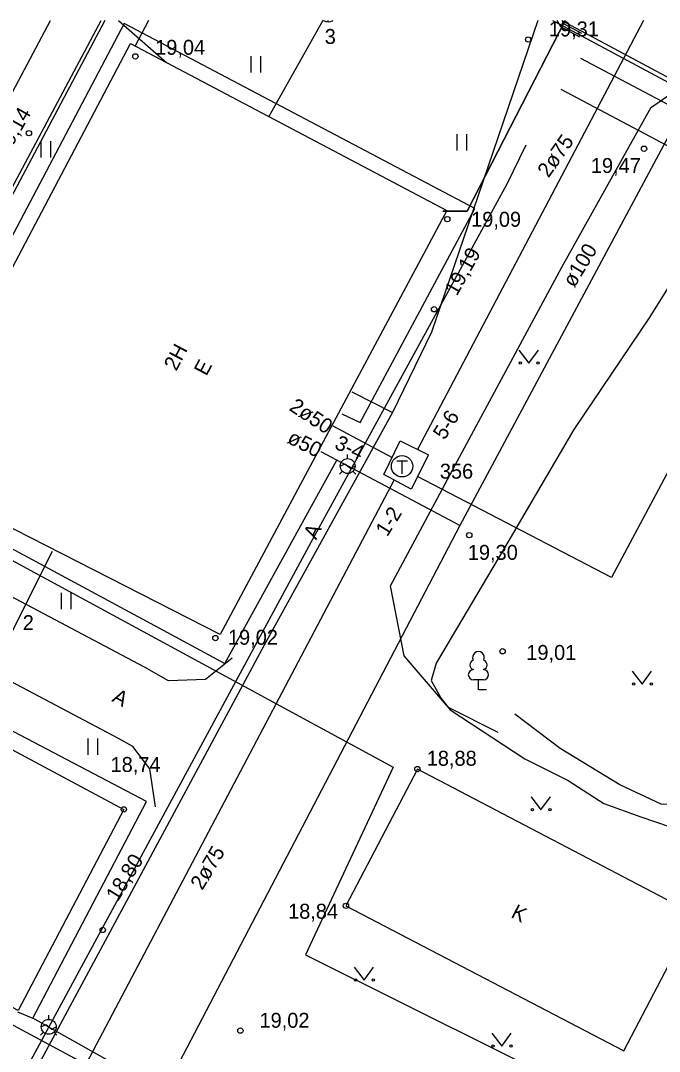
# Model space of a CAD drawing. Extents: x 713540 to 713867, y 6589774 to 6590061.
# Drawn here: x 713807.97 to 713837.91, y 6590012.33 to 6590060.64 of the extents above; entities that cross this region are included whole.
import ezdxf

# ---------------------------------------------------------------- set-up
doc = ezdxf.new("R2010")
doc.units = 0
for name, color, linetype in [('AED', 7, 'Continuous'), ('HALJASTUS', 7, 'Continuous'), ('HOONE', 7, 'Continuous'), ('HOONEDET', 7, 'Continuous'), ('KKAEV', 7, 'Continuous'), ('KORGUS', 7, 'Continuous'), ('KTRASS', 7, 'Continuous'), ('MPKAABEL', 7, 'Continuous'), ('PUU', 7, 'Continuous'), ('SIKAEV', 7, 'Continuous'), ('SITRASS', 7, 'Continuous'), ('TEE', 7, 'Continuous'), ('TKAEV', 7, 'Continuous'), ('TORU NR', 7, 'Continuous'), ('TTRASS', 7, 'Continuous'), ('VTRASS', 7, 'Continuous'), ('Слой 1', 7, 'Continuous')]:
    doc.layers.add(name, color=color, linetype=linetype)

msp = doc.modelspace()

# ---------------------------------------------------------------- linework, layer by layer
at = {"layer": 'AED'}
msp.add_lwpolyline([(713813.968, 6590060.636), (713813.341, 6590059.447)], dxfattribs=at)
at = {"layer": 'HALJASTUS'}
for p, q in [((713818.756, 6590058.973), (713818.756, 6590058.212)), ((713819.211, 6590058.973), (713819.211, 6590058.212)), ((713828.42, 6590055.313), (713828.42, 6590054.552)), ((713828.875, 6590055.313), (713828.875, 6590054.552)), ((713808.922, 6590054.985), (713808.922, 6590054.224)), ((713809.377, 6590054.985), (713809.377, 6590054.224)), ((713831.329, 6590045.192), (713831.793, 6590044.586)), ((713831.793, 6590044.586), (713832.238, 6590045.192)), ((713809.868, 6590033.811), (713809.868, 6590033.05)), ((713810.323, 6590033.811), (713810.323, 6590033.05)), ((713836.637, 6590030.147), (713837.1, 6590029.54)), ((713837.1, 6590029.54), (713837.546, 6590030.147)), ((713811.119, 6590026.99), (713811.119, 6590026.229)), ((713811.575, 6590026.99), (713811.575, 6590026.229)), ((713831.897, 6590024.257), (713832.36, 6590023.65)), ((713832.36, 6590023.65), (713832.806, 6590024.257)), ((713823.607, 6590016.277), (713824.07, 6590015.67)), ((713824.07, 6590015.67), (713824.516, 6590016.277)), ((713830.057, 6590013.187), (713830.52, 6590012.58)), ((713830.52, 6590012.58), (713830.966, 6590013.187))]:
    msp.add_line(p, q, dxfattribs=at)
for points in [[(713841.45, 6590053.13), (713837.43, 6590046.7), (713833.9, 6590041.48), (713830.81, 6590036.2), (713827.45, 6590030.52), (713827.21, 6590029.71), (713827.68, 6590028.86), (713828.11, 6590028.34), (713831.6, 6590026.04), (713833.63, 6590025.03), (713835.3, 6590023.95), (713837.04, 6590023.32), (713838.41, 6590022.85)], [(713844.95, 6590029.18), (713844.1, 6590028.09), (713841.97, 6590025.44), (713840.93, 6590024.35), (713840.08, 6590023.88), (713838, 6590023.92), (713836.06, 6590024.82), (713833.26, 6590026.53), (713831.14, 6590028.14)]]:
    msp.add_lwpolyline(points, dxfattribs=at)
for centre in [(713831.392, 6590044.586), (713832.221, 6590044.586), (713836.699, 6590029.54), (713837.528, 6590029.54), (713831.959, 6590023.65), (713832.788, 6590023.65), (713823.669, 6590015.67), (713824.498, 6590015.67), (713830.119, 6590012.58), (713830.948, 6590012.58)]:
    msp.add_circle(centre, 0.055, dxfattribs=at)
at = {"layer": 'HOONE'}
for p, q in [((713823.3, 6590040.11), (713823.3, 6590040.307)), ((713822.95, 6590039.758), (713823.161, 6590039.864)), ((713823.161, 6590039.864), (713823.439, 6590039.656)), ((713823.439, 6590039.656), (713823.65, 6590039.762)), ((713823.053, 6590039.513), (713822.913, 6590039.373)), ((713823.547, 6590039.513), (713823.687, 6590039.373)), ((713809.29, 6590013.83), (713809.29, 6590014.027)), ((713808.94, 6590013.478), (713809.151, 6590013.584)), ((713809.151, 6590013.584), (713809.429, 6590013.376)), ((713809.043, 6590013.233), (713808.903, 6590013.093)), ((713809.429, 6590013.376), (713809.64, 6590013.482)), ((713809.537, 6590013.233), (713809.677, 6590013.093))]:
    msp.add_line(p, q, dxfattribs=at)
for points in [[(713841.243, 6590060.636), (713828.56, 6590036.98)], [(713817.317, 6590031.86), (713802.491, 6590039.42), (713813.124, 6590059.561), (713827.954, 6590051.733), (713817.317, 6590031.86)], [(713828.56, 6590036.98), (713822.79, 6590040.03)], [(713828.56, 6590036.98), (713814.68, 6590010.44)], [(713793.894, 6589987.426), (713779.062, 6589995.067), (713783.961, 6590004.337), (713785.14, 6590003.719), (713794.527, 6590021.606), (713793.408, 6590022.193), (713798.295, 6590031.421), (713812.81, 6590023.67), (713807.86, 6590014.24), (713806.28, 6590015.07), (713797, 6589997.39), (713798.49, 6589996.61), (713793.894, 6589987.426)], [(713826.57, 6590025.56), (713823.22, 6590019.15), (713836.24, 6590012.35), (713839.59, 6590018.75), (713826.57, 6590025.56)], [(713814.68, 6590010.44), (713808.55, 6590013.88)]]:
    msp.add_lwpolyline(points, dxfattribs=at)
for centre in [(713823.3, 6590039.76), (713809.29, 6590013.48)]:
    msp.add_circle(centre, 0.35, dxfattribs=at)
at = {"layer": 'HOONEDET'}
for points in [[(713823.03, 6590042.2), (713823.89, 6590041.8), (713829.262, 6590051.834), (713812.832, 6590060.507), (713801.544, 6590039.125), (713814.443, 6590032.174), (713817.55, 6590030.51), (713822.79, 6590040.03), (713822.06, 6590040.42)], [(713807.83, 6590014.18), (713808.55, 6590013.88), (713813.866, 6590024.04), (713798.003, 6590032.365), (713792.461, 6590021.9), (713793.582, 6590021.312), (713784.845, 6590004.664), (713783.669, 6590005.281), (713778.117, 6589994.775), (713794.026, 6589986.353), (713798.82, 6589995.46), (713798.18, 6589996.01)]]:
    msp.add_lwpolyline(points, dxfattribs=at)
at = {"layer": 'KKAEV'}
msp.add_line((713822.391, 6590060.578), (713822.391, 6590060.636), dxfattribs=at)
msp.add_arc((713822.391, 6590061.078), 0.5, 242.0952, 297.9048, dxfattribs=at)
at = {"layer": 'KORGUS'}
for centre in [(713831.76, 6590059.75), (713813.35, 6590058.96), (713808.36, 6590055.36), (713837.19, 6590054.63), (713827.97, 6590051.33), (713827.35, 6590047.11), (713829, 6590036.52), (713817.1, 6590031.7), (713830.56, 6590031.08), (713826.57, 6590025.56), (713812.81, 6590023.67), (713823.22, 6590019.15), (713811.82, 6590018.02), (713818.27, 6590013.3)]:
    msp.add_circle(centre, 0.125, dxfattribs=at)
at = {"layer": 'KTRASS'}
for p, q in [((713822.142, 6590060.636), (713819.605, 6590056.14)), ((713807.364, 6590031.566), (713809.469, 6590035.774))]:
    msp.add_line(p, q, dxfattribs=at)
msp.add_lwpolyline([(713823.49, 6590043.24), (713825.4, 6590042.27)], dxfattribs=at)
at = {"layer": 'MPKAABEL'}
for points in [[(713832.9, 6590060.636), (713833.174, 6590060.499), (713838.567, 6590057.617), (713842.439, 6590055.897), (713849.346, 6590052.366), (713858.277, 6590045.944), (713860.149, 6590044.325), (713860.818, 6590042.823), (713866.671, 6590039.39)], [(713833.097, 6590060.636), (713833.28, 6590060.354), (713834.159, 6590059.874)], [(713833.335, 6590060.636), (713833.42, 6590060.506), (713834.253, 6590060.05)], [(713833.342, 6590060.636), (713838.655, 6590057.797), (713842.525, 6590056.077), (713849.45, 6590052.538), (713858.401, 6590046.102), (713860.313, 6590044.447), (713860.974, 6590042.963), (713866.671, 6590039.622)], [(713866.671, 6590042.131), (713866.3, 6590042.32), (713857.07, 6590047.23), (713838.31, 6590056.71), (713834.222, 6590058.865)], [(713866.671, 6590039.989), (713840.35, 6590053.68), (713833.306, 6590057.414)], [(713784.1, 6589970.19), (713785.47, 6589969.5), (713795.29, 6589987.61), (713821.59, 6590036.19), (713830.77, 6590052.99), (713831.67, 6590054.82)]]:
    msp.add_lwpolyline(points, dxfattribs=at)
at = {"layer": 'PUU'}
for p, q in [((713829.67, 6590029.745), (713829.19, 6590029.745)), ((713829.43, 6590029.27), (713829.43, 6590029.745)), ((713829.81, 6590029.27), (713829.43, 6590029.27))]:
    msp.add_line(p, q, dxfattribs=at)
for centre, radius, start, end in [((713829.43, 6590030.79), 0.277, 332.5799, 207.4201), ((713829.26, 6590030.443), 0.233, 109.0217, 253.1415), ((713829.6, 6590030.443), 0.233, 286.8508, 70.9859), ((713829.193, 6590029.982), 0.238, 90.0016, 269.3953), ((713829.667, 6590029.982), 0.238, 270.6047, 89.9984)]:
    msp.add_arc(centre, radius, start, end, dxfattribs=at)
at = {"layer": 'SITRASS'}
for points in [[(713758.037, 6589957.335), (713761.879, 6589966.052), (713768.07, 6589978.18), (713774.37, 6589989.97), (713787.88, 6590015.87), (713811.74, 6590060.636)], [(713832.208, 6590060.636), (713828.712, 6590050.385), (713828.525, 6590049.836), (713827.23, 6590046.04), (713825.4, 6590042.27)], [(713825.4, 6590042.27), (713819.38, 6590031.36), (713805.92, 6590006.35), (713786.37, 6589970.3), (713784.17, 6589966.48)]]:
    msp.add_lwpolyline(points, dxfattribs=at)
at = {"layer": 'TEE'}
for points in [[(713797.922, 6590039.079), (713809.368, 6590060.636)], [(713811.919, 6590060.636), (713800.366, 6590038.858)], [(713833.499, 6590060.636), (713828.9, 6590051.701), (713827.756, 6590051.711), (713828.9, 6590051.701), (713833.499, 6590060.636)], [(713830.359, 6590027.27), (713828.03, 6590028.451), (713825.945, 6590030.859), (713825.312, 6590034.147), (713828.441, 6590040), (713833.34, 6590049.077), (713837.532, 6590056.579), (713837.534, 6590056.582), (713838.257, 6590057.083), (713839.007, 6590057.56), (713839.678, 6590057.883), (713840.511, 6590058.091), (713841.702, 6590058.32), (713842.617, 6590058.429), (713858.089, 6590051.299), (713858.467, 6590050.667), (713858.503, 6590050.161), (713858.645, 6590049.048), (713858.665, 6590047.864), (713858.616, 6590047.494), (713858.27, 6590046.462), (713857.836, 6590045.357), (713857.405, 6590044.532), (713850.874, 6590038.76)], [(713817.892, 6590030.76), (713816.633, 6590029.756), (713814.903, 6590029.699), (713813.772, 6590030.328), (713801.436, 6590036.859)], [(713814.297, 6590023.795), (713814.024, 6590025.577), (713813.23, 6590026.611), (713812.562, 6590026.998), (713799.772, 6590033.749)]]:
    msp.add_lwpolyline(points, dxfattribs=at)
at = {"layer": 'TKAEV'}
for p, q in [((713825.6, 6590040), (713826.1, 6590040)), ((713825.85, 6590039.4), (713825.85, 6590040))]:
    msp.add_line(p, q, dxfattribs=at)
msp.add_circle((713825.85, 6590039.75), 0.5, dxfattribs=at)
at = {"layer": 'TTRASS'}
for points in [[(713837.166, 6590060.636), (713826.58, 6590040.54)], [(713853.59, 6590035.55), (713839.94, 6590042.55), (713835.67, 6590034.53), (713826.58, 6590039.27)], [(713822.61, 6590041.64), (713825.38, 6590040.16)], [(713825.76, 6590040.95), (713827.09, 6590040.28), (713826.28, 6590038.67), (713825, 6590039.37), (713825.76, 6590040.95)], [(713825.48, 6590039.11), (713803.23, 6589996.97)]]:
    msp.add_lwpolyline(points, dxfattribs=at)
at = {"layer": 'VTRASS'}
for points in [[(713812.555, 6590060.636), (713814.817, 6590058.668)], [(713805.95, 6590014.44), (713812.16, 6590011.12), (713807.43, 6590001.41), (713797.05, 6589981.84)]]:
    msp.add_lwpolyline(points, dxfattribs=at)
at = {"layer": 'Слой 1'}
msp.add_lwpolyline([(713800.41, 6589978.59), (713774.49, 6589992.04), (713800.2, 6590039.34), (713825.44, 6590025.65), (713821.32, 6590016.86), (713835.15, 6590009.97), (713817.82, 6589976.66), (713803.26, 6589984.22)], close=True, dxfattribs=at)

# ---------------------------------------------------------------- texts
at = {"layer": 'HOONE'}
for s, rotation, p in [('2H', 62.145, (713815.266, 6590044.179)), ('E', 62.145, (713816.679, 6590043.945)), ('K', 332.5786, (713830.909, 6590018.636))]:
    msp.add_text(s, height=0.7, rotation=rotation, dxfattribs=at).set_placement(p)
at = {"layer": 'KORGUS'}
for s, p in [('19,31', (713832.732, 6590059.895)), ('19,04', (713814.278, 6590059.035)), ('19,47', (713834.698, 6590053.495)), ('19,09', (713829.086, 6590050.975)), ('19,30', (713828.931, 6590035.365)), ('19,02', (713817.688, 6590031.385)), ('19,01', (713831.672, 6590030.675)), ('18,74', (713812.188, 6590025.425)), ('18,88', (713827.006, 6590025.715)), ('18,84', (713820.508, 6590018.545)), ('19,02', (713819.168, 6590013.435))]:
    msp.add_text(s, height=0.7, dxfattribs=at).set_placement(p)
for s, rotation, p in [('19,14', 60.3684, (713807.335, 6590054.276)), ('19,19', 60.7798, (713828.416, 6590047.699)), ('18,80', 58.0283, (713812.518, 6590019.308))]:
    msp.add_text(s, height=0.7, rotation=rotation, dxfattribs=at).set_placement(p)
at = {"layer": 'SIKAEV'}
msp.add_text('356', height=0.7, dxfattribs=at).set_placement((713827.62, 6590039.17))
at = {"layer": 'TEE'}
for rotation, p in [(64.3336, (713821.825, 6590036.276)), (331.374, (713812.21, 6590028.753))]:
    msp.add_text('A', height=0.7, rotation=rotation, dxfattribs=at).set_placement(p)
at = {"layer": 'TORU NR'}
for s, p in [('3', (713822.225, 6590059.543)), ('2', (713808.071, 6590032.072))]:
    msp.add_text(s, height=0.7, dxfattribs=at).set_placement(p)
for s, rotation, p in [('2ø75', 55.0036, (713832.712, 6590053.234)), ('ø100', 58.7707, (713833.922, 6590048.084)), ('2ø50', 326.5409, (713820.513, 6590042.407)), ('5-6', 57.8344, (713827.844, 6590040.947)), ('ø50', 332.9695, (713820.417, 6590040.872)), ('3-4', 334.1942, (713822.637, 6590040.61)), ('1-2', 57.8344, (713825.154, 6590036.417)), ('2ø75', 59.3381, (713816.486, 6590019.847))]:
    msp.add_text(s, height=0.7, rotation=rotation, dxfattribs=at).set_placement(p)

doc.saveas('drawing.dxf')
